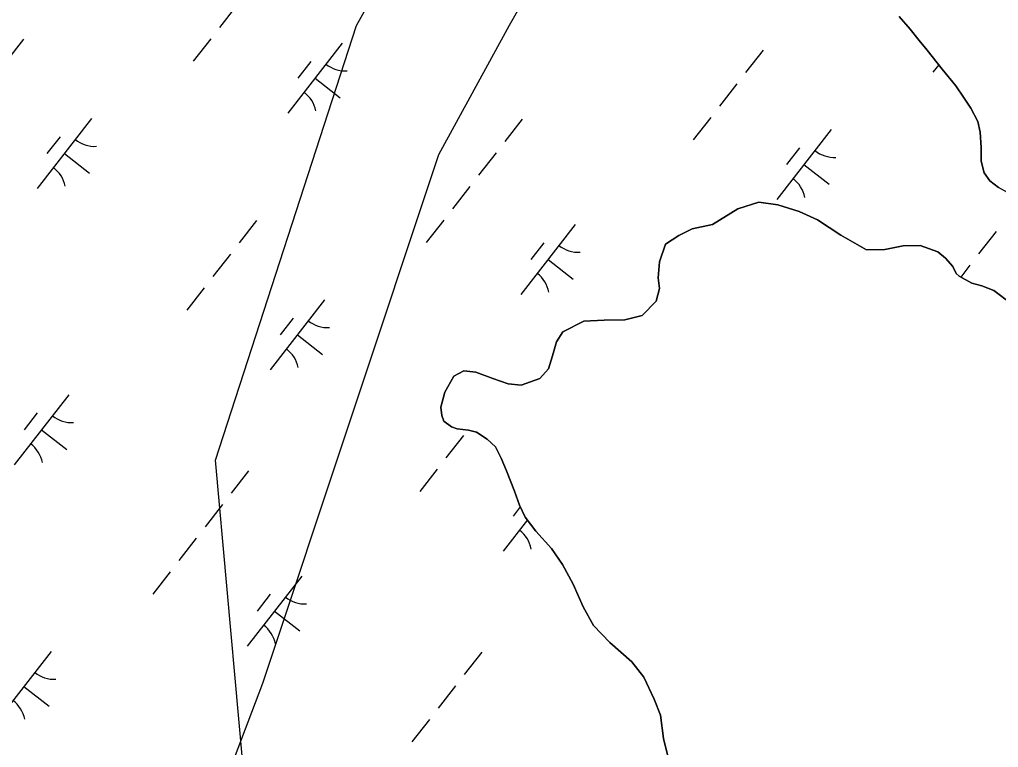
# Model space of a CAD drawing. Extents: x 3888273 to 3909528, y 158682 to 181032.
# Drawn here: x 3902718 to 3903269, y 169616 to 170026 of the extents above; entities that cross this region are included whole.
import ezdxf

# ---------------------------------------------------------------- set-up
doc = ezdxf.new("R2010")
doc.units = 0
for name, color, linetype in [('V-TOPO-SHOR', 7, 'Continuous'), ('V-UTIL-LINE', 7, 'Continuous'), ('V-WETL-SWMP', 7, 'Continuous')]:
    doc.layers.add(name, color=color, linetype=linetype)

msp = doc.modelspace()

# ---------------------------------------------------------------- linework, layer by layer
at = {"layer": 'V-TOPO-SHOR'}
for points in [[(3903269.07, 169931.79), (3903264.26, 169935.71), (3903261.04, 169940.05), (3903259.38, 169946.78), (3903259.3, 169954.33), (3903258.81, 169963.07), (3903257.56, 169969.01), (3903253.51, 169976.52), (3903249.47, 169982.83), (3903245.03, 169989.14), (3903237.39, 169998.59), (3903228.93, 170009.23), (3903224.5, 170014.74), (3903219.27, 170021.05), (3903213.24, 170028.13)], [(3903274.26, 169929.06), (3903269.07, 169931.79)], [(3902954.96, 169808.13), (3902957.25, 169816.5), (3902962.32, 169825.69), (3902967.85, 169828.52), (3902974.61, 169827.8), (3902984.18, 169824.33), (3902992.96, 169821.24), (3903000.11, 169820.52), (3903010.8, 169824.21), (3903015.51, 169829.82), (3903017.82, 169836.99), (3903020.12, 169844.96), (3903023.63, 169850.56), (3903035.49, 169856.64), (3903047, 169857.16), (3903058.52, 169857.28), (3903068.43, 169859.77), (3903076.28, 169867.8), (3903078.2, 169874.97), (3903077.34, 169880.92), (3903078.04, 169890.06), (3903081.51, 169900.03), (3903089, 169904.87), (3903096.51, 169908.53), (3903108.01, 169911.03), (3903122.22, 169919.92), (3903134.1, 169923.62), (3903144.83, 169922.14), (3903156.79, 169918.3), (3903167.17, 169913.64), (3903180.37, 169905.04), (3903194.76, 169896.85), (3903205.08, 169896.96), (3903215.39, 169899.05), (3903224.92, 169899.15), (3903234.89, 169895.68), (3903239.3, 169892.15), (3903243.32, 169887.43), (3903245.35, 169883.48), (3903246.95, 169881.9), (3903254.14, 169878.01), (3903259.72, 169876.47), (3903266.5, 169873.77), (3903276.51, 169866.32)], [(3903082.95, 169610.85), (3903080.46, 169621.55), (3903078.73, 169634.64), (3903075.06, 169643.74), (3903069.37, 169655.99), (3903062.53, 169664.66), (3903050.1, 169675.65), (3903040.86, 169685.09), (3903035.19, 169695.76), (3903029.49, 169708.41), (3903023.42, 169719.47), (3903017.37, 169728.54), (3903008.52, 169738.38), (3903002.48, 169746.26), (3902999.23, 169752.98), (3902996.37, 169760.9), (3902991.88, 169772.37), (3902989.02, 169779.49), (3902985.78, 169785.81), (3902980.97, 169790.13), (3902974.97, 169794.04), (3902970.59, 169795.18), (3902964.22, 169795.91), (3902961.03, 169797.07), (3902956.63, 169800.2), (3902955.41, 169803.37), (3902954.96, 169808.13)]]:
    msp.add_lwpolyline(points, dxfattribs=at)
at = {"layer": 'V-UTIL-LINE'}
for points in [[(3905528.73, 173697.07), (3904376.91, 172459.2), (3904350.43, 172426.1), (3904072.41, 171916.39), (3903483.26, 170883.72), (3902993.41, 170023.17), (3902953.69, 169950.36), (3902854.4, 169652.47), (3902708.76, 169268.53)], [(3902927.21, 169208.96), (3902847.78, 169559.8), (3902827.92, 169778.25), (3902907.35, 170023.17), (3903370.73, 170850.63), (3904006.21, 172022.3), (3904694.65, 172743.84), (3905561.82, 173663.97)]]:
    msp.add_lwpolyline(points, dxfattribs=at)
at = {"layer": 'V-WETL-SWMP'}
for p, q in [((3902840.01, 170034.62), (3902830.19, 170021.99)), ((3903213.24, 170028.13), (3903219.27, 170021.05)), ((3903219.27, 170021.05), (3903224.5, 170014.74)), ((3902719.81, 170015.43), (3902709.99, 170002.8)), ((3902825.28, 170015.67), (3902815.45, 170003.05)), ((3903224.5, 170014.74), (3903228.93, 170009.23)), ((3902899.42, 170013.2), (3902868.72, 169973.74)), ((3903136.48, 170009.21), (3903126.66, 169996.58)), ((3903228.93, 170009.23), (3903237.39, 169998.59)), ((3902881.66, 170002.94), (3902874.29, 169993.47)), ((3903235.42, 170001.06), (3903232.12, 169996.82)), ((3903237.39, 169998.59), (3903245.03, 169989.14)), ((3902884.07, 169993.47), (3902898.27, 169982.42)), ((3903121.74, 169990.26), (3903111.92, 169977.64)), ((3903245.03, 169989.14), (3903249.47, 169982.83)), ((3903249.47, 169982.83), (3903253.51, 169976.52)), ((3903253.51, 169976.52), (3903257.56, 169969.01)), ((3902758.18, 169970.75), (3902727.47, 169931.29)), ((3903000.77, 169970.35), (3902990.95, 169957.73)), ((3903107.01, 169971.32), (3903097.18, 169958.69)), ((3903174.85, 169964.53), (3903144.14, 169925.06)), ((3903257.56, 169969.01), (3903258.81, 169963.07)), ((3902740.42, 169960.49), (3902733.05, 169951.02)), ((3903258.81, 169963.07), (3903259.3, 169954.33)), ((3903157.09, 169954.27), (3903149.72, 169944.8)), ((3903259.3, 169954.33), (3903259.38, 169946.78)), ((3902742.83, 169951.02), (3902757.03, 169939.97)), ((3902986.03, 169951.41), (3902976.21, 169938.78)), ((3903159.49, 169944.79), (3903173.7, 169933.74)), ((3903259.38, 169946.78), (3903261.04, 169940.05)), ((3903261.04, 169940.05), (3903264.26, 169935.71)), ((3902971.3, 169932.47), (3902961.47, 169919.84)), ((3903264.26, 169935.71), (3903269.07, 169931.79)), ((3903134.09, 169923.62), (3903122.22, 169919.92)), ((3903144.83, 169922.14), (3903134.09, 169923.62)), ((3903156.79, 169918.3), (3903144.83, 169922.14)), ((3903122.22, 169919.92), (3903108.01, 169911.03)), ((3903167.17, 169913.64), (3903156.79, 169918.3)), ((3902851.09, 169913.29), (3902841.27, 169900.66)), ((3902956.56, 169913.53), (3902946.73, 169900.9)), ((3903030.7, 169911.06), (3903000, 169871.59)), ((3903108.01, 169911.03), (3903096.52, 169908.53)), ((3903180.37, 169905.04), (3903167.17, 169913.64)), ((3903089, 169904.88), (3903081.51, 169900.03)), ((3903096.52, 169908.53), (3903089, 169904.88)), ((3903194.76, 169896.85), (3903180.37, 169905.04)), ((3903267.76, 169907.06), (3903257.94, 169894.43)), ((3903012.94, 169900.8), (3903005.57, 169891.33)), ((3903081.51, 169900.03), (3903078.04, 169890.06)), ((3903215.39, 169899.05), (3903205.08, 169896.96)), ((3903224.92, 169899.15), (3903215.39, 169899.05)), ((3903234.89, 169895.68), (3903224.92, 169899.15)), ((3902836.36, 169894.34), (3902826.53, 169881.72)), ((3903205.08, 169896.96), (3903194.76, 169896.85)), ((3903239.3, 169892.15), (3903234.89, 169895.68)), ((3903015.35, 169891.32), (3903029.55, 169880.27)), ((3903078.04, 169890.06), (3903077.34, 169880.92)), ((3903243.32, 169887.43), (3903239.3, 169892.15)), ((3903245.35, 169883.48), (3903243.32, 169887.43)), ((3903253.02, 169888.12), (3903247.82, 169881.43)), ((3903246.95, 169881.9), (3903245.35, 169883.48)), ((3903254.14, 169878.01), (3903246.95, 169881.9)), ((3903077.34, 169880.92), (3903078.2, 169874.97)), ((3903259.72, 169876.47), (3903254.14, 169878.01)), ((3903266.5, 169873.77), (3903259.72, 169876.47)), ((3902821.62, 169875.4), (3902811.79, 169862.77)), ((3903078.2, 169874.97), (3903076.29, 169867.8)), ((3903276.51, 169866.32), (3903266.5, 169873.77)), ((3902889.46, 169868.61), (3902858.76, 169829.14)), ((3903076.29, 169867.8), (3903068.43, 169859.77)), ((3903068.43, 169859.77), (3903058.52, 169857.28)), ((3902871.7, 169858.35), (3902864.33, 169848.88)), ((3903035.49, 169856.64), (3903023.63, 169850.56)), ((3903047, 169857.16), (3903035.49, 169856.64)), ((3903058.52, 169857.28), (3903047, 169857.16)), ((3902874.11, 169848.88), (3902888.31, 169837.82)), ((3903023.63, 169850.56), (3903020.12, 169844.96)), ((3903020.12, 169844.96), (3903017.82, 169836.99)), ((3903017.82, 169836.99), (3903015.51, 169829.82)), ((3902967.85, 169828.52), (3902962.32, 169825.69)), ((3902974.61, 169827.8), (3902967.85, 169828.52)), ((3902984.18, 169824.33), (3902974.61, 169827.8)), ((3903015.51, 169829.82), (3903010.8, 169824.21)), ((3902962.32, 169825.69), (3902957.25, 169816.5)), ((3902992.96, 169821.24), (3902984.18, 169824.33)), ((3903000.11, 169820.52), (3902992.96, 169821.24)), ((3903010.8, 169824.21), (3903000.11, 169820.52)), ((3902957.25, 169816.5), (3902954.96, 169808.13)), ((3902745.31, 169815.14), (3902714.61, 169775.67)), ((3902727.56, 169804.88), (3902720.19, 169795.41)), ((3902954.96, 169808.13), (3902955.41, 169803.37)), ((3902955.41, 169803.37), (3902956.63, 169800.2)), ((3902956.63, 169800.2), (3902961.03, 169797.07)), ((3902729.96, 169795.41), (3902744.17, 169784.35)), ((3902961.03, 169797.07), (3902964.22, 169795.91)), ((3902964.22, 169795.91), (3902970.59, 169795.18)), ((3902970.59, 169795.18), (3902974.97, 169794.04)), ((3902974.97, 169794.04), (3902980.97, 169790.13)), ((3902967.64, 169792.2), (3902957.81, 169779.57)), ((3902980.97, 169790.13), (3902985.78, 169785.81)), ((3902985.78, 169785.81), (3902989.02, 169779.49)), ((3902989.02, 169779.49), (3902991.88, 169772.37)), ((3902846.67, 169772.29), (3902836.84, 169759.66)), ((3902952.9, 169773.26), (3902943.07, 169760.63)), ((3902991.88, 169772.37), (3902996.37, 169760.9)), ((3902996.37, 169760.9), (3902999.23, 169752.98)), ((3902831.93, 169753.35), (3902822.1, 169740.72)), ((3902999.71, 169752), (3902995.61, 169746.73)), ((3902999.23, 169752.98), (3903002.48, 169746.26)), ((3903003.74, 169744.62), (3902990.04, 169727)), ((3903002.48, 169746.26), (3903008.52, 169738.38)), ((3903008.52, 169738.38), (3903017.37, 169728.54)), ((3902817.19, 169734.41), (3902807.36, 169721.78)), ((3903017.37, 169728.54), (3903023.42, 169719.47)), ((3903023.42, 169719.47), (3903029.49, 169708.41)), ((3902802.45, 169715.46), (3902792.63, 169702.84)), ((3902876.59, 169712.99), (3902845.89, 169673.53)), ((3903029.49, 169708.41), (3903035.19, 169695.76)), ((3902858.84, 169702.73), (3902851.47, 169693.26)), ((3903035.19, 169695.76), (3903040.86, 169685.09)), ((3902861.24, 169693.26), (3902875.45, 169682.21)), ((3903040.86, 169685.09), (3903050.1, 169675.65)), ((3903050.1, 169675.65), (3903062.53, 169664.66)), ((3902735.35, 169670.54), (3902704.65, 169631.08)), ((3902977.95, 169670.15), (3902968.12, 169657.52)), ((3903062.53, 169664.66), (3903069.37, 169655.99)), ((3903069.37, 169655.99), (3903075.06, 169643.74)), ((3902720, 169650.81), (3902734.21, 169639.76)), ((3902963.21, 169651.2), (3902953.38, 169638.58)), ((3903075.06, 169643.74), (3903078.73, 169634.64)), ((3903078.73, 169634.64), (3903080.46, 169621.55)), ((3902948.47, 169632.26), (3902938.64, 169619.63)), ((3903080.46, 169621.55), (3903082.95, 169610.85))]:
    msp.add_line(p, q, dxfattribs=at)
for centre, start, end in [((3902901.22, 170015.12), 231.343, 272.8866), ((3902867.29, 169971.52), 11.343, 52.8866), ((3902759.98, 169972.67), 231.343, 272.8866), ((3903176.64, 169966.45), 231.343, 272.8866), ((3902726.05, 169929.07), 11.343, 52.8866), ((3903142.72, 169922.85), 11.343, 52.8866), ((3903032.5, 169912.98), 231.343, 272.8866), ((3902998.57, 169869.38), 11.343, 52.8866), ((3902891.26, 169870.53), 231.343, 272.8866), ((3902857.33, 169826.93), 11.343, 52.8866), ((3902747.11, 169817.06), 231.343, 272.8866), ((3902713.19, 169773.46), 11.343, 52.8866), ((3902988.61, 169724.78), 11.343, 52.8866), ((3902878.39, 169714.92), 231.343, 272.8866), ((3902844.47, 169671.31), 11.343, 52.8866), ((3902737.15, 169672.47), 231.343, 272.8866), ((3902703.23, 169628.87), 11.343, 52.8866)]:
    msp.add_arc(centre, 17.62, start, end, dxfattribs=at)

doc.saveas('drawing.dxf')
